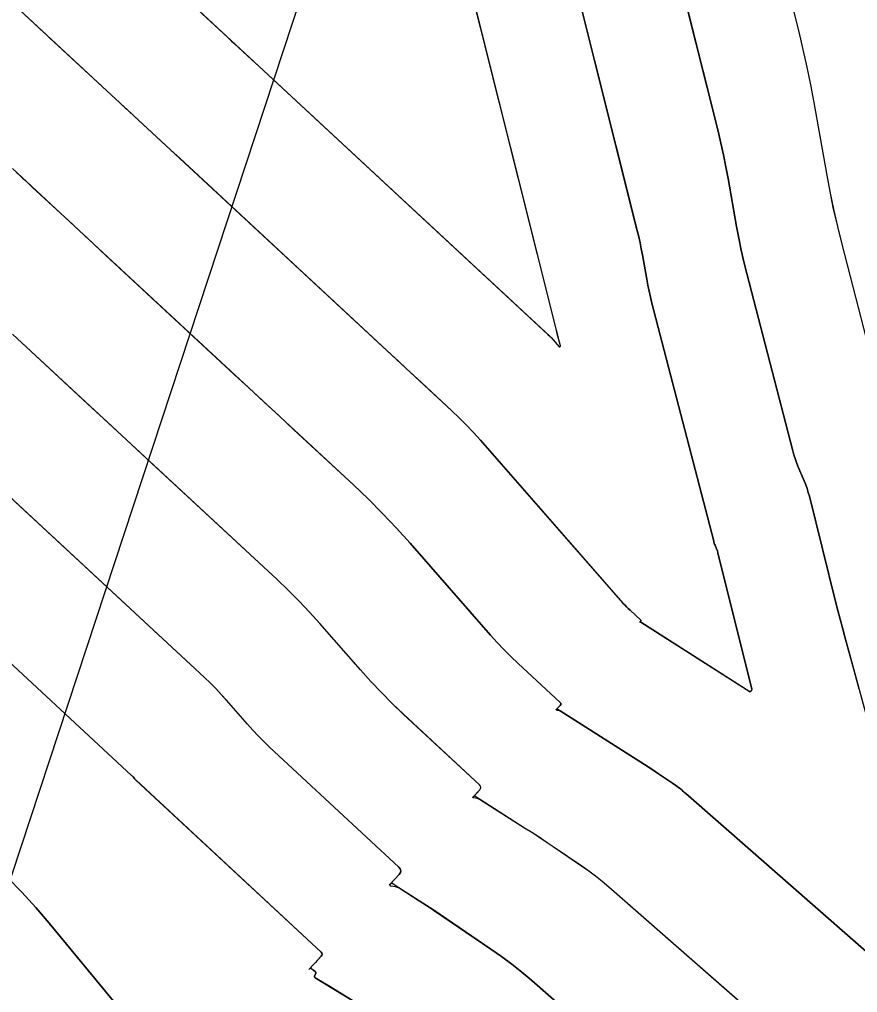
# Model space of a CAD drawing. Extents: x 954385 to 988206, y 1868364 to 1924553.
# Drawn here: x 955667.77 to 955688.5, y 1923149.51 to 1923173.58 of the extents above; entities that cross this region are included whole.
import ezdxf

# ---------------------------------------------------------------- set-up
doc = ezdxf.new("R2010")
doc.units = 0
for name, color, linetype in [('16', 7, 'Continuous'), ('26', 7, 'Continuous'), ('6', 7, 'Continuous'), ('7', 7, 'Continuous')]:
    doc.layers.add(name, color=color, linetype=linetype)

msp = doc.modelspace()

# ---------------------------------------------------------------- linework, layer by layer
at = {"layer": '16'}
for points in [[(955631.966, 1923185.044), (955638.162, 1923179.337), (955638.541, 1923178.988), (955640.645, 1923177.051), (955649.075, 1923169.286), (955649.293, 1923169.086), (955649.51, 1923168.886), (955649.728, 1923168.686), (955649.945, 1923168.486), (955652.72, 1923165.934), (955652.925, 1923165.745), (955653.13, 1923165.557), (955653.336, 1923165.368), (955653.541, 1923165.179), (955660.345, 1923158.923), (955660.789, 1923158.516), (955667.102, 1923152.711), (955667.472, 1923152.359), (955667.83, 1923151.994), (955668.175, 1923151.617), (955668.507, 1923151.228), (955670.179, 1923149.198)], [(955684.381, 1923183.884), (955687.043, 1923173.271), (955687.148, 1923172.837), (955687.245, 1923172.402), (955687.334, 1923171.964), (955687.416, 1923171.525), (955687.726, 1923169.766), (955687.808, 1923169.327), (955687.899, 1923168.89), (955687.998, 1923168.455), (955688.106, 1923168.022), (955688.852, 1923165.146)], [(955682.435, 1923181.222), (955685.046, 1923170.813), (955685.116, 1923170.522), (955685.181, 1923170.23), (955685.241, 1923169.936), (955685.296, 1923169.642), (955685.504, 1923168.462), (955685.559, 1923168.168), (955685.62, 1923167.875), (955685.687, 1923167.583), (955685.759, 1923167.293), (955686.895, 1923162.91), (955686.922, 1923162.814), (955686.953, 1923162.719), (955686.986, 1923162.625), (955687.023, 1923162.532), (955687.179, 1923162.164), (955687.216, 1923162.072), (955687.249, 1923161.978), (955687.279, 1923161.883), (955687.305, 1923161.786), (955687.955, 1923159.18), (955688.01, 1923158.963), (955688.066, 1923158.746), (955688.124, 1923158.529), (955688.182, 1923158.312), (955690.237, 1923150.774)], [(955666.515, 1923179.073), (955673.572, 1923172.529), (955680.892, 1923165.74), (955680.899, 1923165.734), (955680.905, 1923165.728), (955680.911, 1923165.722), (955680.917, 1923165.715), (955681.122, 1923165.48), (955681.125, 1923165.478), (955681.128, 1923165.477), (955681.131, 1923165.478), (955681.134, 1923165.48), (955681.146, 1923165.493), (955681.148, 1923165.496), (955681.15, 1923165.5), (955681.15, 1923165.504), (955681.15, 1923165.508), (955681.065, 1923165.834), (955681.063, 1923165.844), (955681.061, 1923165.854), (955681.057, 1923165.875), (955681.055, 1923165.886), (955681.053, 1923165.896), (955678.235, 1923177.13)], [(955680.409, 1923178.881), (955683.049, 1923168.355), (955683.085, 1923168.206), (955683.118, 1923168.058), (955683.149, 1923167.909), (955683.176, 1923167.759), (955683.283, 1923167.158), (955683.311, 1923167.009), (955683.341, 1923166.859), (955683.375, 1923166.711), (955683.412, 1923166.563), (955684.939, 1923160.673), (955684.946, 1923160.649), (955684.954, 1923160.625), (955684.963, 1923160.601), (955684.972, 1923160.577), (955685.012, 1923160.483), (955685.021, 1923160.46), (955685.03, 1923160.436), (955685.037, 1923160.412), (955685.044, 1923160.387), (955685.885, 1923157.016), (955685.886, 1923157.01), (955685.885, 1923157.003), (955685.883, 1923156.997), (955685.878, 1923156.992), (955685.842, 1923156.953), (955685.839, 1923156.952), (955685.837, 1923156.953), (955683.134, 1923158.67), (955683.117, 1923158.681), (955683.115, 1923158.681), (955683.111, 1923158.677), (955683.135, 1923158.703), (955683.138, 1923158.708), (955683.139, 1923158.713), (955683.138, 1923158.717), (955683.135, 1923158.722), (955682.87, 1923158.967), (955682.825, 1923159.01), (955682.781, 1923159.054), (955682.739, 1923159.1), (955682.697, 1923159.146), (955679.174, 1923163.17), (955679.003, 1923163.361), (955678.827, 1923163.546), (955678.647, 1923163.727), (955678.462, 1923163.903), (955671.623, 1923170.246), (955666.402, 1923175.088)], [(955689.182, 1923150.115), (955684.25, 1923154.437), (955684.171, 1923154.505), (955684.09, 1923154.569), (955684.007, 1923154.631), (955683.922, 1923154.691), (955683.578, 1923154.924), (955683.492, 1923154.982), (955683.406, 1923155.039), (955683.319, 1923155.096), (955683.231, 1923155.152), (955681.14, 1923156.481), (955681.11, 1923156.5), (955681.073, 1923156.523), (955681.07, 1923156.525), (955681.066, 1923156.525), (955681.063, 1923156.524), (955681.059, 1923156.522), (955681.044, 1923156.505), (955681.047, 1923156.509), (955681.144, 1923156.613), (955681.156, 1923156.632), (955681.16, 1923156.65), (955681.155, 1923156.667), (955681.141, 1923156.685), (955680.101, 1923157.651), (955679.924, 1923157.82), (955679.752, 1923157.994), (955679.584, 1923158.171), (955679.42, 1923158.354), (955677.431, 1923160.626), (955677.095, 1923161), (955676.75, 1923161.364), (955676.395, 1923161.719), (955676.032, 1923162.066), (955669.611, 1923168.021), (955667.594, 1923169.891)], [(955695.124, 1923140.921), (955682.345, 1923152.122), (955682.183, 1923152.259), (955682.018, 1923152.391), (955681.848, 1923152.518), (955681.675, 1923152.639), (955680.973, 1923153.116), (955680.797, 1923153.234), (955680.62, 1923153.351), (955680.442, 1923153.467), (955680.264, 1923153.581), (955679.145, 1923154.292), (955679.106, 1923154.316), (955679.029, 1923154.366), (955679.023, 1923154.369), (955679.017, 1923154.369), (955679.011, 1923154.367), (955679.005, 1923154.363), (955678.979, 1923154.336), (955678.983, 1923154.341), (955679.152, 1923154.523), (955679.174, 1923154.555), (955679.181, 1923154.587), (955679.172, 1923154.618), (955679.147, 1923154.648), (955677.264, 1923156.399), (955676.989, 1923156.662), (955676.72, 1923156.931), (955676.459, 1923157.208), (955676.205, 1923157.491), (955675.202, 1923158.636), (955674.947, 1923158.919), (955674.686, 1923159.195), (955674.418, 1923159.465), (955674.142, 1923159.727), (955667.598, 1923165.795)], [(955694.654, 1923137.348), (955680.439, 1923149.806), (955680.195, 1923150.013), (955679.945, 1923150.213), (955679.689, 1923150.404), (955679.427, 1923150.588), (955678.014, 1923151.546), (955677.925, 1923151.606), (955677.836, 1923151.665), (955677.746, 1923151.724), (955677.656, 1923151.782), (955677.15, 1923152.103), (955677.114, 1923152.126), (955677.077, 1923152.15), (955676.985, 1923152.208), (955676.976, 1923152.213), (955676.967, 1923152.213), (955676.959, 1923152.211), (955676.951, 1923152.204), (955676.92, 1923152.172), (955676.912, 1923152.164), (955676.919, 1923152.173), (955677.161, 1923152.433), (955677.192, 1923152.479), (955677.202, 1923152.524), (955677.189, 1923152.568), (955677.154, 1923152.611), (955673.958, 1923155.582), (955673.816, 1923155.718), (955673.677, 1923155.858), (955673.542, 1923156), (955673.41, 1923156.147), (955672.891, 1923156.74), (955672.76, 1923156.886), (955672.625, 1923157.029), (955672.486, 1923157.168), (955672.343, 1923157.304), (955665.485, 1923163.664)], [(955663.283, 1923161.615), (955670.544, 1923154.881), (955670.554, 1923154.872), (955670.563, 1923154.863), (955670.572, 1923154.853), (955670.581, 1923154.843), (955670.616, 1923154.803), (955670.625, 1923154.793), (955670.634, 1923154.784), (955670.643, 1923154.774), (955670.653, 1923154.765), (955675.229, 1923150.511), (955675.248, 1923150.487), (955675.255, 1923150.462), (955675.25, 1923150.437), (955675.232, 1923150.411), (955675.13, 1923150.301), (955675.089, 1923150.257), (955675.047, 1923150.212), (955674.933, 1923150.089), (955674.928, 1923150.084), (955674.933, 1923150.089), (955674.954, 1923150.109), (955674.959, 1923150.113), (955674.965, 1923150.115), (955674.97, 1923150.114), (955674.976, 1923150.111), (955675.083, 1923150.034), (955675.094, 1923150.024), (955675.1, 1923150.012), (955675.101, 1923149.999), (955675.096, 1923149.984), (955675.068, 1923149.923), (955675.064, 1923149.909), (955675.065, 1923149.896), (955675.071, 1923149.885), (955675.083, 1923149.875), (955676.006, 1923149.319)]]:
    msp.add_lwpolyline(points, dxfattribs=at)
at = {"layer": '26'}
msp.add_lwpolyline([(955607.131, 1922968.928), (955707.187, 1923272.643), (955708.411, 1923266.77), (955707.187, 1923272.643), (955702.712, 1923268.647)], dxfattribs=at)
at = {"layer": '6'}
for points in [[(955686.407, 1923175.806), (955687.043, 1923173.271), (955687.148, 1923172.837), (955687.245, 1923172.402), (955687.334, 1923171.964), (955687.415, 1923171.525), (955687.726, 1923169.766), (955687.808, 1923169.327), (955687.898, 1923168.89), (955687.998, 1923168.455), (955688.105, 1923168.022), (955688.852, 1923165.147)], [(955686.779, 1923148.235), (955682.345, 1923152.121), (955682.183, 1923152.259), (955682.018, 1923152.391), (955681.848, 1923152.518), (955681.674, 1923152.639), (955680.972, 1923153.115), (955680.796, 1923153.234), (955680.619, 1923153.351), (955680.441, 1923153.467), (955680.263, 1923153.581), (955679.15, 1923154.288), (955679.134, 1923154.297), (955679.117, 1923154.304), (955679.1, 1923154.31), (955679.082, 1923154.313), (955679.009, 1923154.324), (955678.995, 1923154.328), (955678.988, 1923154.335), (955678.989, 1923154.344), (955678.998, 1923154.356), (955679.152, 1923154.523), (955679.174, 1923154.555), (955679.181, 1923154.587), (955679.172, 1923154.618), (955679.148, 1923154.648), (955677.263, 1923156.399), (955676.988, 1923156.662), (955676.72, 1923156.931), (955676.458, 1923157.207), (955676.204, 1923157.49), (955675.201, 1923158.636), (955674.947, 1923158.919), (955674.686, 1923159.195), (955674.417, 1923159.464), (955674.142, 1923159.727), (955671.039, 1923162.605), (955670.672, 1923162.945), (955670.305, 1923163.286), (955669.938, 1923163.626), (955669.571, 1923163.967), (955667.83, 1923165.581), (955667.598, 1923165.796)]]:
    msp.add_lwpolyline(points, dxfattribs=at)
at = {"layer": '7'}
for points in [[(955666.771, 1923174.745), (955668.142, 1923173.474), (955668.266, 1923173.359), (955668.452, 1923173.186), (955668.514, 1923173.128), (955670.253, 1923171.515), (955670.302, 1923171.47), (955670.383, 1923171.395), (955670.415, 1923171.365), (955670.447, 1923171.335), (955670.537, 1923171.252), (955670.572, 1923171.22), (955670.589, 1923171.204), (955671.266, 1923170.576), (955671.504, 1923170.356), (955671.741, 1923170.136), (955676.962, 1923165.294), (955677.15, 1923165.121), (955677.337, 1923164.947), (955677.525, 1923164.773), (955677.712, 1923164.599), (955678.462, 1923163.903), (955678.647, 1923163.727), (955678.827, 1923163.546), (955679.003, 1923163.361), (955679.174, 1923163.171), (955682.696, 1923159.146), (955682.738, 1923159.099), (955682.781, 1923159.054), (955682.825, 1923159.01), (955682.87, 1923158.967), (955683.134, 1923158.721), (955683.138, 1923158.717), (955683.139, 1923158.713), (955683.138, 1923158.708), (955683.135, 1923158.703), (955683.112, 1923158.679), (955683.111, 1923158.677), (955683.111, 1923158.676), (955683.112, 1923158.675), (955683.114, 1923158.674), (955683.125, 1923158.673), (955683.13, 1923158.671), (955683.135, 1923158.669), (955685.839, 1923156.951), (955685.841, 1923156.95), (955685.843, 1923156.952), (955685.852, 1923156.961), (955685.88, 1923156.99), (955685.884, 1923156.995), (955685.886, 1923157.001), (955685.887, 1923157.007), (955685.886, 1923157.014), (955685.044, 1923160.388), (955685.038, 1923160.412), (955685.03, 1923160.436), (955685.022, 1923160.46), (955685.012, 1923160.484), (955684.973, 1923160.578), (955684.963, 1923160.601), (955684.954, 1923160.625), (955684.947, 1923160.649), (955684.94, 1923160.674), (955683.411, 1923166.563), (955683.375, 1923166.711), (955683.341, 1923166.859), (955683.31, 1923167.008), (955683.282, 1923167.158), (955683.176, 1923167.758), (955683.148, 1923167.908), (955683.118, 1923168.057), (955683.085, 1923168.206), (955683.049, 1923168.354), (955681.363, 1923175.079)], [(955670.717, 1923175.177), (955672.913, 1923173.139), (955672.947, 1923173.108), (955672.99, 1923173.068), (955673.016, 1923173.044), (955673.072, 1923172.992), (955673.09, 1923172.975), (955673.51, 1923172.587), (955673.697, 1923172.413), (955680.84, 1923165.789), (955680.893, 1923165.741), (955680.899, 1923165.735), (955680.905, 1923165.728), (955680.911, 1923165.722), (955680.917, 1923165.715), (955681.121, 1923165.482), (955681.124, 1923165.48), (955681.127, 1923165.479), (955681.13, 1923165.48), (955681.133, 1923165.482), (955681.145, 1923165.495), (955681.147, 1923165.498), (955681.149, 1923165.502), (955681.149, 1923165.505), (955681.149, 1923165.509), (955681.064, 1923165.833), (955681.062, 1923165.844), (955681.06, 1923165.854), (955681.055, 1923165.88), (955681.053, 1923165.89), (955681.052, 1923165.896), (955678.765, 1923175.017)], [(955688.536, 1923157.015), (955688.418, 1923157.447), (955688.183, 1923158.313), (955688.124, 1923158.53), (955688.067, 1923158.747), (955688.011, 1923158.964), (955687.956, 1923159.181), (955687.306, 1923161.787), (955687.28, 1923161.883), (955687.25, 1923161.978), (955687.217, 1923162.072), (955687.18, 1923162.165), (955687.024, 1923162.533), (955686.987, 1923162.625), (955686.953, 1923162.719), (955686.923, 1923162.814), (955686.896, 1923162.91), (955685.758, 1923167.293), (955685.686, 1923167.583), (955685.62, 1923167.875), (955685.559, 1923168.168), (955685.504, 1923168.462), (955685.296, 1923169.642), (955685.241, 1923169.936), (955685.181, 1923170.229), (955685.116, 1923170.522), (955685.046, 1923170.813), (955683.96, 1923175.142)], [(955667.689, 1923169.802), (955667.784, 1923169.714), (955667.808, 1923169.691), (955667.832, 1923169.669), (955667.855, 1923169.647), (955667.879, 1923169.625), (955667.985, 1923169.527), (955668.011, 1923169.504), (955668.037, 1923169.48), (955668.062, 1923169.456), (955668.088, 1923169.433), (955669.086, 1923168.507), (955669.261, 1923168.345), (955669.436, 1923168.183), (955669.611, 1923168.021), (955669.785, 1923167.858), (955673.084, 1923164.8), (955673.453, 1923164.458), (955673.821, 1923164.116), (955674.19, 1923163.775), (955674.558, 1923163.433), (955676.032, 1923162.066), (955676.395, 1923161.719), (955676.75, 1923161.364), (955677.095, 1923161), (955677.43, 1923160.626), (955679.419, 1923158.354), (955679.583, 1923158.171), (955679.751, 1923157.994), (955679.924, 1923157.82), (955680.101, 1923157.651), (955681.141, 1923156.685), (955681.155, 1923156.667), (955681.16, 1923156.65), (955681.156, 1923156.632), (955681.144, 1923156.613), (955681.055, 1923156.518), (955681.05, 1923156.511), (955681.05, 1923156.505), (955681.053, 1923156.501), (955681.062, 1923156.499), (955681.104, 1923156.493), (955681.114, 1923156.491), (955681.124, 1923156.488), (955681.133, 1923156.484), (955681.142, 1923156.479), (955683.23, 1923155.152), (955683.318, 1923155.096), (955683.405, 1923155.039), (955683.491, 1923154.982), (955683.578, 1923154.924), (955683.922, 1923154.691), (955684.007, 1923154.631), (955684.09, 1923154.569), (955684.171, 1923154.504), (955684.25, 1923154.437), (955689.182, 1923150.115)], [(955667.161, 1923162.11), (955672.343, 1923157.304), (955672.485, 1923157.168), (955672.624, 1923157.029), (955672.759, 1923156.886), (955672.891, 1923156.739), (955673.41, 1923156.147), (955673.541, 1923156), (955673.676, 1923155.857), (955673.815, 1923155.718), (955673.958, 1923155.582), (955677.154, 1923152.611), (955677.189, 1923152.568), (955677.202, 1923152.524), (955677.193, 1923152.479), (955677.161, 1923152.433), (955676.94, 1923152.195), (955676.928, 1923152.178), (955676.927, 1923152.164), (955676.936, 1923152.155), (955676.957, 1923152.149), (955677.061, 1923152.134), (955677.087, 1923152.128), (955677.111, 1923152.121), (955677.135, 1923152.11), (955677.158, 1923152.098), (955677.655, 1923151.781), (955677.746, 1923151.724), (955677.835, 1923151.665), (955677.925, 1923151.606), (955678.013, 1923151.546), (955679.427, 1923150.588), (955679.689, 1923150.404), (955679.946, 1923150.213), (955680.196, 1923150.013), (955680.44, 1923149.806), (955682.054, 1923148.391)], [(955676.006, 1923149.319), (955675.539, 1923149.6), (955675.442, 1923149.658), (955675.345, 1923149.717), (955675.082, 1923149.875), (955675.071, 1923149.885), (955675.064, 1923149.896), (955675.063, 1923149.909), (955675.068, 1923149.923), (955675.096, 1923149.984), (955675.101, 1923149.999), (955675.1, 1923150.012), (955675.094, 1923150.024), (955675.083, 1923150.034), (955675.001, 1923150.093), (955674.987, 1923150.107), (955674.981, 1923150.121), (955674.984, 1923150.137), (955674.995, 1923150.153), (955675.09, 1923150.255), (955675.089, 1923150.257), (955675.233, 1923150.411), (955675.25, 1923150.437), (955675.256, 1923150.462), (955675.249, 1923150.487), (955675.229, 1923150.511), (955670.652, 1923154.765), (955670.642, 1923154.774), (955670.633, 1923154.783), (955670.624, 1923154.793), (955670.615, 1923154.803), (955670.58, 1923154.843), (955670.572, 1923154.852), (955670.562, 1923154.862), (955670.553, 1923154.871), (955670.544, 1923154.88), (955663.283, 1923161.615)], [(955670.178, 1923149.198), (955668.507, 1923151.228), (955668.175, 1923151.617), (955667.83, 1923151.994), (955667.473, 1923152.359)]]:
    msp.add_lwpolyline(points, dxfattribs=at)

doc.saveas('drawing.dxf')
